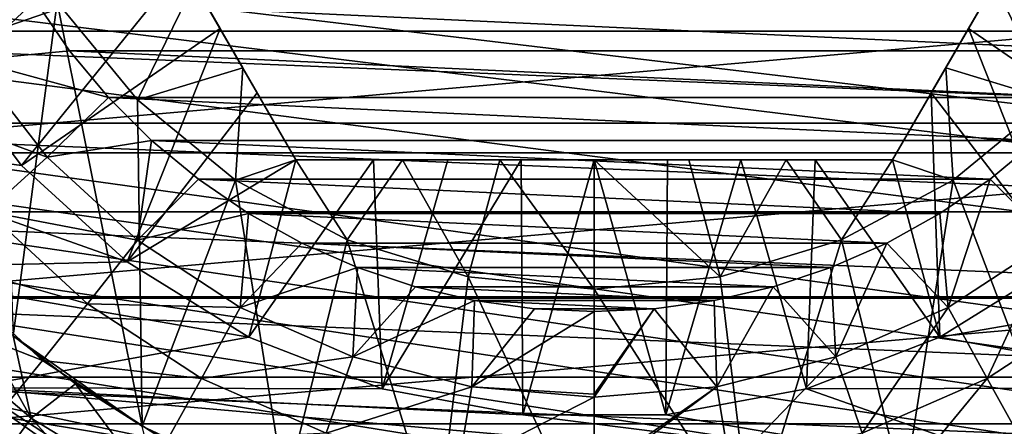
# Model space of a CAD drawing. Header units: metres. Extents: x -109 to 109, y -63 to 140.
# Tile 266 of 480: x -4.45 to 3.17, y 23.94 to 27.09. Entities that reach past the tile are written whole.
import ezdxf

# ---------------------------------------------------------------- set-up
doc = ezdxf.new("R2010")
doc.units = ezdxf.units.M
doc.layers.add('solid_502308_SW0001', color=7, linetype='CONTINUOUS')

msp = doc.modelspace()

# ---------------------------------------------------------------- linework, layer by layer
at = {"layer": 'solid_502308_SW0001'}
for points in [[(69.468643, 21.833605, 17.799309), (76.5, 35.943851, 18.161783), (-76.5, 35.943851, 18.161783)], [(67.435486, 21.949877, 17.802296), (69.468643, 21.833605, 17.799309), (-76.5, 35.943851, 18.161783)], [(40.900002, 21.949877, 17.802296), (67.435486, 21.949877, 17.802296), (-76.5, 35.943851, 18.161783)], [(38.606739, 21.79129, 17.798223), (40.900002, 21.949877, 17.802296), (-76.5, 35.943851, 18.161783)], [(36.353371, 21.317671, 17.786057), (38.606739, 21.79129, 17.798223), (-76.5, 35.943851, 18.161783)], [(34.18816, 20.53858, 17.766043), (36.353371, 21.317671, 17.786057), (-76.5, 35.943851, 18.161783)], [(31.215277, 20.53858, 17.766043), (34.18816, 20.53858, 17.766043), (-76.5, 35.943851, 18.161783)], [(28.242392, 20.53858, 17.766043), (31.215277, 20.53858, 17.766043), (-76.5, 35.943851, 18.161783)], [(25.269508, 20.53858, 17.766043), (28.242392, 20.53858, 17.766043), (-76.5, 35.943851, 18.161783)], [(22.296625, 20.53858, 17.766043), (25.269508, 20.53858, 17.766043), (-76.5, 35.943851, 18.161783)], [(19.323742, 20.53858, 17.766043), (22.296625, 20.53858, 17.766043), (-76.5, 35.943851, 18.161783)], [(16.350859, 20.53858, 17.766043), (19.323742, 20.53858, 17.766043), (-76.5, 35.943851, 18.161783)], [(13.377975, 20.53858, 17.766043), (16.350859, 20.53858, 17.766043), (-76.5, 35.943851, 18.161783)], [(10.405092, 20.53858, 17.766043), (13.377975, 20.53858, 17.766043), (-76.5, 35.943851, 18.161783)], [(7.432209, 20.53858, 17.766043), (10.405092, 20.53858, 17.766043), (-76.5, 35.943851, 18.161783)], [(4.459325, 20.53858, 17.766043), (7.432209, 20.53858, 17.766043), (-76.5, 35.943851, 18.161783)], [(1.486442, 20.53858, 17.766043), (4.459325, 20.53858, 17.766043), (-76.5, 35.943851, 18.161783)], [(-1.486442, 20.53858, 17.766043), (1.486442, 20.53858, 17.766043), (-76.5, 35.943851, 18.161783)], [(-4.459325, 20.53858, 17.766043), (-1.486442, 20.53858, 17.766043), (-76.5, 35.943851, 18.161783)], [(-4.157349, 27.222189, -10.238144), (-4.619348, 28.086493, -10.238144), (-4.499563, 24.637733, -10.238144)], [(-3.464102, 28, -17.583462), (-5.101369, 26.841547, -18.738144), (-5.594789, 27.832478, -18.738144)], [(-3.180946, 27.50956, -17.606489), (-5.101369, 26.841547, -18.738144), (-3.464102, 28, -17.583462)], [(-2.309401, 26, -17.94071), (-3.464102, 28, -11.238148), (-3.098555, 27.366856, -11.171886)], [(-2.897104, 27.017931, -17.674431), (-3.180946, 27.50956, -17.606489), (-3.464102, 28, -11.238148)], [(-2.609124, 26.519136, -17.785604), (-2.897104, 27.017931, -17.674431), (-3.464102, 28, -11.238148)], [(-2.309401, 26, -17.94071), (-2.609124, 26.519136, -17.785604), (-3.464102, 28, -11.238148)], [(3.464102, 28, -17.583462), (2.309401, 26, -10.619342), (2.721175, 26.713213, -10.97111)], [(3.464102, 28, -17.583462), (3.180946, 27.50956, -17.606489), (2.309401, 26, -10.619342)], [(3.464102, 28, -17.583462), (2.721175, 26.713213, -10.97111), (3.098555, 27.366856, -11.171886)], [(8.748788, 26.996489, -35.238144), (-8.748788, 26.996489, -35.238144), (-8.966891, 27.729097, -35.238144)], [(8.966891, 27.729097, -35.238144), (8.748788, 26.996489, -35.238144), (-8.966891, 27.729097, -35.238144)], [(-4.328038, 27.234211, 14.536922), (-4.819778, 26.772858, 14.450707), (-5.272124, 27.609037, 14.472187)], [(-3.180946, 27.50956, -17.606489), (-4.434119, 25.957899, -18.738144), (-5.101369, 26.841547, -18.738144)], [(-2.897104, 27.017931, -17.674431), (-4.434119, 25.957899, -18.738144), (-3.180946, 27.50956, -17.606489)], [(3.180946, 27.50956, -17.606489), (2.897104, 27.017931, -17.674431), (2.309401, 26, -10.619342)], [(3.180946, 27.50956, -17.606489), (4.434119, 25.957899, -18.738144), (2.897104, 27.017931, -17.674431)], [(-3.098555, 27.366856, -11.171886), (-4.157349, 27.222189, -10.238144), (-3.535643, 26.464594, -10.238144)], [(-2.721175, 26.713213, -10.97111), (-3.098555, 27.366856, -11.171886), (-3.535643, 26.464594, -10.238144)], [(-2.309401, 26, -17.94071), (-3.098555, 27.366856, -11.171886), (-2.721175, 26.713213, -10.97111)], [(3.098555, 27.366856, -11.171886), (2.721175, 26.713213, -10.97111), (3.535643, 26.464594, -10.238144)], [(3.098555, 27.366856, -11.171886), (3.535643, 26.464594, -10.238144), (4.157349, 27.222189, -10.238144)], [(7.411469, 27.30234, -35.100304), (-7.411469, 27.30234, -35.100304), (-6.830436, 26.056356, -35.100304)], [(7.411469, 27.30234, -35.100304), (-6.830436, 26.056356, -35.100304), (6.830436, 26.056356, -35.100304)], [(-4.328038, 27.234211, 14.536922), (-4.061522, 26.845785, 14.526944), (-4.819778, 26.772858, 14.450707)], [(-4.157349, 27.222189, -10.238144), (-4.499563, 24.637733, -10.238144), (-3.499878, 23.937757, -10.238144)], [(-4.328038, 27.234211, 14.536922), (4.328038, 27.234211, 14.536922), (4.061522, 26.845785, 14.526944)], [(-4.328038, 27.234211, 14.536922), (4.061522, 26.845785, 14.526944), (-4.061522, 26.845785, 14.526944)], [(-3.535643, 26.464594, -10.238144), (-4.157349, 27.222189, -10.238144), (-3.499878, 23.937757, -10.238144)], [(8.470903, 26.28437, -35.238144), (-8.470903, 26.28437, -35.238144), (-8.748788, 26.996489, -35.238144)], [(8.748788, 26.996489, -35.238144), (8.470903, 26.28437, -35.238144), (-8.748788, 26.996489, -35.238144)], [(-2.897104, 27.017931, -17.674431), (-3.615648, 25.211786, -18.738144), (-4.434119, 25.957899, -18.738144)], [(-2.609124, 26.519136, -17.785604), (-3.615648, 25.211786, -18.738144), (-2.897104, 27.017931, -17.674431)], [(2.897104, 27.017931, -17.674431), (2.609124, 26.519136, -17.785604), (2.309401, 26, -10.619342)], [(2.897104, 27.017931, -17.674431), (3.615648, 25.211786, -18.738144), (2.609124, 26.519136, -17.785604)], [(2.897104, 27.017931, -17.674431), (4.434119, 25.957899, -18.738144), (3.615648, 25.211786, -18.738144)], [(-5.101369, 26.841547, -18.738144), (-4.434119, 25.957899, -18.738144), (-6.516901, 26.237637, -18.738144)], [(-4.061522, 26.845785, 14.526944), (-3.76022, 26.483658, 14.517642), (-4.819778, 26.772858, 14.450707)], [(-4.061522, 26.845785, 14.526944), (4.061522, 26.845785, 14.526944), (3.76022, 26.483658, 14.517642)], [(-4.061522, 26.845785, 14.526944), (3.76022, 26.483658, 14.517642), (-3.76022, 26.483658, 14.517642)], [(-4.819778, 26.772858, 14.450707), (-4.235967, 26.022446, 14.43143), (-5.348492, 26.433435, 14.222293)], [(-3.76022, 26.483658, 14.517642), (-4.235967, 26.022446, 14.43143), (-4.819778, 26.772858, 14.450707)], [(-2.721175, 26.713213, -10.97111), (-3.535643, 26.464594, -10.238144), (-2.777862, 25.842659, -10.238144)], [(-2.309401, 26, -10.619342), (-2.721175, 26.713213, -10.97111), (-2.777862, 25.842659, -10.238144)], [(-2.309401, 26, -17.94071), (-2.721175, 26.713213, -10.97111), (-2.309401, 26, -10.619342)], [(2.721175, 26.713213, -10.97111), (2.309401, 26, -10.619342), (2.777862, 25.842659, -10.238144)], [(2.721175, 26.713213, -10.97111), (2.777862, 25.842659, -10.238144), (3.535643, 26.464594, -10.238144)], [(-3.76022, 26.483658, 14.517642), (-3.426841, 26.150978, 14.509095), (-4.235967, 26.022446, 14.43143)], [(-3.76022, 26.483658, 14.517642), (3.76022, 26.483658, 14.517642), (3.426841, 26.150978, 14.509095)], [(-3.76022, 26.483658, 14.517642), (3.426841, 26.150978, 14.509095), (-3.426841, 26.150978, 14.509095)], [(-2.309401, 26, -17.94071), (-3.615648, 25.211786, -18.738144), (-2.609124, 26.519136, -17.785604)], [(-2.777862, 25.842659, -10.238144), (-3.535643, 26.464594, -10.238144), (-3.499878, 23.937757, -10.238144)], [(2.609124, 26.519136, -17.785604), (2.309401, 26, -17.94071), (2.309401, 26, -10.619342)], [(2.609124, 26.519136, -17.785604), (2.674397, 24.629026, -18.738144), (2.309401, 26, -17.94071)], [(2.609124, 26.519136, -17.785604), (3.615648, 25.211786, -18.738144), (2.674397, 24.629026, -18.738144)], [(3.535643, 26.464594, -10.238144), (2.777862, 25.842659, -10.238144), (3.499878, 23.937757, -10.238144)], [(-4.235967, 26.022446, 14.43143), (-4.700659, 25.600735, 14.200902), (-5.348492, 26.433435, 14.222293)], [(8.135121, 25.597492, -35.238144), (-8.135121, 25.597492, -35.238144), (-8.470903, 26.28437, -35.238144)], [(8.470903, 26.28437, -35.238144), (8.135121, 25.597492, -35.238144), (-8.470903, 26.28437, -35.238144)], [(-3.615648, 25.211786, -18.738144), (-5.764519, 25.163067, -18.738144), (-6.516901, 26.237637, -18.738144)], [(-4.434119, 25.957899, -18.738144), (-3.615648, 25.211786, -18.738144), (-6.516901, 26.237637, -18.738144)], [(-3.426841, 26.150978, 14.509095), (-3.536505, 25.378345, 14.414884), (-4.235967, 26.022446, 14.43143)], [(-3.426841, 26.150978, 14.509095), (-3.064386, 25.85066, 14.501381), (-3.536505, 25.378345, 14.414884)], [(-3.426841, 26.150978, 14.509095), (3.426841, 26.150978, 14.509095), (3.064386, 25.85066, 14.501381)], [(-3.426841, 26.150978, 14.509095), (3.064386, 25.85066, 14.501381), (-3.064386, 25.85066, 14.501381)], [(3.536505, 25.378345, 14.414884), (3.064386, 25.85066, 14.501381), (3.426841, 26.150978, 14.509095)], [(6.830436, 26.056356, -35.100304), (-6.830436, 26.056356, -35.100304), (-6.041889, 24.930216, -35.100304)], [(6.830436, 26.056356, -35.100304), (-6.041889, 24.930216, -35.100304), (6.041889, 24.930216, -35.100304)], [(-4.235967, 26.022446, 14.43143), (-3.536505, 25.378345, 14.414884), (-4.700659, 25.600735, 14.200902)], [(-2.309401, 26, -17.94071), (-2.674397, 24.629026, -18.738144), (-3.615648, 25.211786, -18.738144)], [(-2.309401, 26, -10.619342), (-2.777862, 25.842659, -10.238144), (-1.91325, 25.380539, -10.238144)], [(-1.709955, 26, -17.785604), (-1.642053, 24.229078, -18.738144), (-2.674397, 24.629026, -18.738144)], [(-1.709955, 26, -17.785604), (-2.674397, 24.629026, -18.738144), (-2.309401, 26, -17.94071)], [(-1.485856, 26, -10.971109), (-2.309401, 26, -10.619342), (-1.91325, 25.380539, -10.238144)], [(0, 26, -17.583462), (-2.309401, 26, -10.619342), (-1.485856, 26, -10.971109)], [(-1.709955, 26, -17.785604), (-2.309401, 26, -17.94071), (-2.309401, 26, -10.619342)], [(-1.133996, 26, -17.674431), (-1.709955, 26, -17.785604), (-2.309401, 26, -10.619342)], [(-0.566311, 26, -17.606489), (-1.133996, 26, -17.674431), (-2.309401, 26, -10.619342)], [(0, 26, -17.583462), (-0.566311, 26, -17.606489), (-2.309401, 26, -10.619342)], [(-1.485856, 26, -10.971109), (-1.91325, 25.380539, -10.238144), (-0.975432, 25.096081, -10.238144)], [(-1.133996, 26, -17.674431), (-1.642053, 24.229078, -18.738144), (-1.709955, 26, -17.785604)], [(-0.566311, 26, -17.606489), (-0.553603, 24.025595, -18.738144), (-1.642053, 24.229078, -18.738144)], [(-0.566311, 26, -17.606489), (-1.642053, 24.229078, -18.738144), (-1.133996, 26, -17.674431)], [(-0.731095, 26, -11.171886), (-1.485856, 26, -10.971109), (-0.975432, 25.096081, -10.238144)], [(0, 26, -17.583462), (-1.485856, 26, -10.971109), (-0.731095, 26, -11.171886)], [(-0.731095, 26, -11.171886), (-0.975432, 25.096081, -10.238144), (0, 25.00001, -10.238144)], [(0, 26, -11.238148), (-0.731095, 26, -11.171886), (0, 25.00001, -10.238144)], [(0, 26, -17.583462), (-0.731095, 26, -11.171886), (0, 26, -11.238148)], [(0, 26, -17.583462), (-0.553603, 24.025595, -18.738144), (-0.566311, 26, -17.606489)], [(0, 26, -17.583462), (0.553603, 24.025595, -18.738144), (-0.553603, 24.025595, -18.738144)], [(0, 26, -11.238148), (0, 25.00001, -10.238144), (0.975432, 25.096081, -10.238144)], [(0.731094, 26, -11.171886), (0, 26, -11.238148), (0.975432, 25.096081, -10.238144)], [(2.309401, 26, -17.94071), (0, 26, -11.238148), (0.731094, 26, -11.171886)], [(0.566311, 26, -17.606489), (0, 26, -17.583462), (0, 26, -11.238148)], [(1.133996, 26, -17.674431), (0.566311, 26, -17.606489), (0, 26, -11.238148)], [(1.709955, 26, -17.785604), (1.133996, 26, -17.674431), (0, 26, -11.238148)], [(2.309401, 26, -17.94071), (1.709955, 26, -17.785604), (0, 26, -11.238148)], [(0.566311, 26, -17.606489), (0.553603, 24.025595, -18.738144), (0, 26, -17.583462)], [(1.133996, 26, -17.674431), (1.642053, 24.229078, -18.738144), (0.553603, 24.025595, -18.738144)], [(1.133996, 26, -17.674431), (0.553603, 24.025595, -18.738144), (0.566311, 26, -17.606489)], [(1.485856, 26, -10.971109), (0.731094, 26, -11.171886), (0.975432, 25.096081, -10.238144)], [(2.309401, 26, -17.94071), (0.731094, 26, -11.171886), (1.485856, 26, -10.971109)], [(1.485856, 26, -10.971109), (0.975432, 25.096081, -10.238144), (1.91325, 25.380539, -10.238144)], [(1.709955, 26, -17.785604), (1.642053, 24.229078, -18.738144), (1.133996, 26, -17.674431)], [(2.309401, 26, -10.619342), (1.485856, 26, -10.971109), (1.91325, 25.380539, -10.238144)], [(2.309401, 26, -17.94071), (1.485856, 26, -10.971109), (2.309401, 26, -10.619342)], [(1.709955, 26, -17.785604), (2.674397, 24.629026, -18.738144), (1.642053, 24.229078, -18.738144)], [(2.309401, 26, -17.94071), (2.674397, 24.629026, -18.738144), (1.709955, 26, -17.785604)], [(2.309401, 26, -10.619342), (1.91325, 25.380539, -10.238144), (2.777862, 25.842659, -10.238144)], [(-3.064386, 25.85066, 14.501381), (-2.675914, 25.585224, 14.494562), (-3.536505, 25.378345, 14.414884)], [(-2.777862, 25.842659, -10.238144), (-3.499878, 23.937757, -10.238144), (-2.394084, 23.42215, -10.238144)], [(-3.064386, 25.85066, 14.501381), (3.064386, 25.85066, 14.501381), (2.675914, 25.585224, 14.494562)], [(-3.064386, 25.85066, 14.501381), (2.675914, 25.585224, 14.494562), (-2.675914, 25.585224, 14.494562)], [(-1.91325, 25.380539, -10.238144), (-2.777862, 25.842659, -10.238144), (-2.394084, 23.42215, -10.238144)], [(2.777862, 25.842659, -10.238144), (1.91325, 25.380539, -10.238144), (2.394084, 23.42215, -10.238144)], [(2.777862, 25.842659, -10.238144), (2.394084, 23.42215, -10.238144), (3.499878, 23.937757, -10.238144)], [(2.740493, 24.85817, 14.401522), (2.675914, 25.585224, 14.494562), (3.064386, 25.85066, 14.501381)], [(3.536505, 25.378345, 14.414884), (2.740493, 24.85817, 14.401522), (3.064386, 25.85066, 14.501381)], [(7.743855, 24.940842, -35.238144), (-7.743855, 24.940842, -35.238144), (-8.135121, 25.597492, -35.238144)], [(8.135121, 25.597492, -35.238144), (7.743855, 24.940842, -35.238144), (-8.135121, 25.597492, -35.238144)], [(-4.700659, 25.600735, 14.200902), (-3.924483, 24.885992, 14.182542), (-5.11802, 25.226002, 13.83716)], [(-3.536505, 25.378345, 14.414884), (-3.924483, 24.885992, 14.182542), (-4.700659, 25.600735, 14.200902)], [(-2.675914, 25.585224, 14.494562), (-2.740493, 24.85817, 14.401522), (-3.536505, 25.378345, 14.414884)], [(-2.675914, 25.585224, 14.494562), (-2.26421, 25.356567, 14.488688), (-2.740493, 24.85817, 14.401522)], [(-2.675914, 25.585224, 14.494562), (2.675914, 25.585224, 14.494562), (2.26421, 25.356567, 14.488688)], [(-2.675914, 25.585224, 14.494562), (2.26421, 25.356567, 14.488688), (-2.26421, 25.356567, 14.488688)], [(2.740493, 24.85817, 14.401522), (2.26421, 25.356567, 14.488688), (2.675914, 25.585224, 14.494562)], [(-3.536505, 25.378345, 14.414884), (-2.740493, 24.85817, 14.401522), (-3.924483, 24.885992, 14.182542)], [(-2.26421, 25.356567, 14.488688), (-1.832421, 25.166666, 14.483809), (-2.740493, 24.85817, 14.401522)], [(-1.91325, 25.380539, -10.238144), (-2.394084, 23.42215, -10.238144), (-1.215629, 23.106373, -10.238144)], [(-2.26421, 25.356567, 14.488688), (2.26421, 25.356567, 14.488688), (1.832421, 25.166666, 14.483809)], [(-2.26421, 25.356567, 14.488688), (1.832421, 25.166666, 14.483809), (-1.832421, 25.166666, 14.483809)], [(-0.975432, 25.096081, -10.238144), (-1.91325, 25.380539, -10.238144), (-1.215629, 23.106373, -10.238144)], [(1.91325, 25.380539, -10.238144), (0.975432, 25.096081, -10.238144), (1.215629, 23.106373, -10.238144)], [(1.91325, 25.380539, -10.238144), (1.215629, 23.106373, -10.238144), (2.394084, 23.42215, -10.238144)], [(1.86968, 24.476061, 14.391706), (1.832421, 25.166666, 14.483809), (2.26421, 25.356567, 14.488688)], [(2.740493, 24.85817, 14.401522), (1.86968, 24.476061, 14.391706), (2.26421, 25.356567, 14.488688)], [(3.041157, 24.30876, 14.167713), (2.740493, 24.85817, 14.401522), (3.536505, 25.378345, 14.414884)], [(3.924483, 24.885992, 14.182542), (3.041157, 24.30876, 14.167713), (3.536505, 25.378345, 14.414884)], [(-3.615648, 25.211786, -18.738144), (-2.674397, 24.629026, -18.738144), (-5.764519, 25.163067, -18.738144)], [(-2.674397, 24.629026, -18.738144), (-4.836858, 24.23542, -18.738144), (-5.764519, 25.163067, -18.738144)], [(-5.11802, 25.226002, 13.83716), (-4.272944, 24.447815, 13.817169), (-5.467323, 24.916857, 13.358266)], [(-3.924483, 24.885992, 14.182542), (-4.272944, 24.447815, 13.817169), (-5.11802, 25.226002, 13.83716)], [(-1.832421, 25.166666, 14.483809), (-1.86968, 24.476061, 14.391706), (-2.740493, 24.85817, 14.401522)], [(-1.832421, 25.166666, 14.483809), (-1.385035, 25.017569, 14.47998), (-1.86968, 24.476061, 14.391706)], [(-1.832421, 25.166666, 14.483809), (1.832421, 25.166666, 14.483809), (1.385035, 25.017569, 14.47998)], [(-1.832421, 25.166666, 14.483809), (1.385035, 25.017569, 14.47998), (-1.385035, 25.017569, 14.47998)], [(1.86968, 24.476061, 14.391706), (1.385035, 25.017569, 14.47998), (1.832421, 25.166666, 14.483809)], [(2.674397, 24.629026, -18.738144), (3.615648, 25.211786, -18.738144), (5.764519, 25.163067, -18.738144)], [(2.674397, 24.629026, -18.738144), (5.764519, 25.163067, -18.738144), (4.836858, 24.23542, -18.738144)], [(-0.975432, 25.096081, -10.238144), (-1.215629, 23.106373, -10.238144), (0, 23, -10.238144)], [(0, 25.00001, -10.238144), (-0.975432, 25.096081, -10.238144), (0, 23, -10.238144)], [(0.975432, 25.096081, -10.238144), (0, 25.00001, -10.238144), (1.215629, 23.106373, -10.238144)], [(-4.949649, 25.050154, -9.146836), (-5.244442, 24.755558, -8.789615), (-4.359463, 23.999714, -8.789615)], [(-4.499505, 24.637682, -9.146836), (-4.949649, 25.050154, -9.146836), (-4.359463, 23.999714, -8.789615)], [(-1.385035, 25.017569, 14.47998), (-0.927042, 24.910673, 14.477234), (-1.86968, 24.476061, 14.391706)], [(-1.385035, 25.017569, 14.47998), (1.385035, 25.017569, 14.47998), (0.927042, 24.910673, 14.477234)], [(-1.385035, 25.017569, 14.47998), (0.927042, 24.910673, 14.477234), (-0.927042, 24.910673, 14.477234)], [(0.947785, 24.242521, 14.385706), (0.927042, 24.910673, 14.477234), (1.385035, 25.017569, 14.47998)], [(1.86968, 24.476061, 14.391706), (0.947785, 24.242521, 14.385706), (1.385035, 25.017569, 14.47998)], [(7.299671, 24.318701, -35.238144), (-7.299671, 24.318701, -35.238144), (-7.743855, 24.940842, -35.238144)], [(7.743855, 24.940842, -35.238144), (7.299671, 24.318701, -35.238144), (-7.743855, 24.940842, -35.238144)], [(6.041889, 24.930216, -35.100304), (-6.041889, 24.930216, -35.100304), (-5.069784, 23.958111, -35.100304)], [(6.041889, 24.930216, -35.100304), (-5.069784, 23.958111, -35.100304), (5.069784, 23.958111, -35.100304)], [(0, 25.00001, -10.238144), (0, 23, -10.238144), (1.215629, 23.106373, -10.238144)], [(-4.272944, 24.447815, 13.817169), (-4.564583, 24.085569, 13.336911), (-5.467323, 24.916857, 13.358266)], [(-3.924483, 24.885992, 14.182542), (-3.041157, 24.30876, 14.167713), (-4.272944, 24.447815, 13.817169)], [(-2.740493, 24.85817, 14.401522), (-3.041157, 24.30876, 14.167713), (-3.924483, 24.885992, 14.182542)], [(-2.740493, 24.85817, 14.401522), (-1.86968, 24.476061, 14.391706), (-3.041157, 24.30876, 14.167713)], [(-0.927042, 24.910673, 14.477234), (-0.947785, 24.242521, 14.385706), (-1.86968, 24.476061, 14.391706)], [(-0.927042, 24.910673, 14.477234), (-0.463759, 24.846664, 14.47559), (-0.947785, 24.242521, 14.385706)], [(-0.927042, 24.910673, 14.477234), (0.927042, 24.910673, 14.477234), (0.463759, 24.846664, 14.47559)], [(-0.927042, 24.910673, 14.477234), (0.463759, 24.846664, 14.47559), (-0.463759, 24.846664, 14.47559)], [(0.947785, 24.242521, 14.385706), (0.463759, 24.846664, 14.47559), (0.927042, 24.910673, 14.477234)], [(2.074813, 23.884731, 14.15682), (1.86968, 24.476061, 14.391706), (2.740493, 24.85817, 14.401522)], [(3.041157, 24.30876, 14.167713), (2.074813, 23.884731, 14.15682), (2.740493, 24.85817, 14.401522)], [(3.311197, 23.819334, 13.801024), (3.041157, 24.30876, 14.167713), (3.924483, 24.885992, 14.182542)], [(-0.463759, 24.846664, 14.47559), (0, 24.825579, 14.475048), (-0.947785, 24.242521, 14.385706)], [(-0.947785, 24.242521, 14.385706), (0, 24.825579, 14.475048), (0, 24.18536, 14.389031)], [(-0.463759, 24.846664, 14.47559), (0.463759, 24.846664, 14.47559), (0, 24.825579, 14.475048)], [(0, 24.18536, 14.389031), (0, 24.825579, 14.475048), (0.463759, 24.846664, 14.47559)], [(0, 24.164003, 14.383689), (0, 24.18536, 14.389031), (0.463759, 24.846664, 14.47559)], [(0.947785, 24.242521, 14.385706), (0, 24.164003, 14.383689), (0.463759, 24.846664, 14.47559)], [(-4.56279, 23.719858, -8.360602), (-4.359463, 23.999714, -8.789615), (-5.244442, 24.755558, -8.789615)], [(-2.674397, 24.629026, -18.738144), (-1.642053, 24.229078, -18.738144), (-4.836858, 24.23542, -18.738144)], [(-4.499563, 24.637733, -10.238144), (-4.499505, 24.637682, -9.146836), (-4.015148, 24.266014, -9.146836)], [(-3.499878, 23.937757, -10.238144), (-4.499563, 24.637733, -10.238144), (-4.015148, 24.266014, -9.146836)], [(-4.015148, 24.266014, -9.146836), (-4.499505, 24.637682, -9.146836), (-4.359463, 23.999714, -8.789615)], [(1.642053, 24.229078, -18.738144), (2.674397, 24.629026, -18.738144), (4.836858, 24.23542, -18.738144)], [(-1.86968, 24.476061, 14.391706), (-2.074813, 23.884731, 14.15682), (-3.041157, 24.30876, 14.167713)], [(-1.86968, 24.476061, 14.391706), (-0.947785, 24.242521, 14.385706), (-2.074813, 23.884731, 14.15682)], [(1.051774, 23.62557, 14.150163), (0.947785, 24.242521, 14.385706), (1.86968, 24.476061, 14.391706)], [(2.074813, 23.884731, 14.15682), (1.051774, 23.62557, 14.150163), (1.86968, 24.476061, 14.391706)], [(-4.272944, 24.447815, 13.817169), (-3.311197, 23.819334, 13.801024), (-4.564583, 24.085569, 13.336911)], [(-3.041157, 24.30876, 14.167713), (-3.311197, 23.819334, 13.801024), (-4.272944, 24.447815, 13.817169)], [(6.805398, 23.735092, -35.238144), (-6.805398, 23.735092, -35.238144), (-7.299671, 24.318701, -35.238144)], [(7.299671, 24.318701, -35.238144), (6.805398, 23.735092, -35.238144), (-7.299671, 24.318701, -35.238144)], [(-4.015148, 24.266014, -9.146836), (-4.359463, 23.999714, -8.789615), (-3.367139, 23.391617, -8.789615)], [(-3.49967, 23.937632, -9.146836), (-4.015148, 24.266014, -9.146836), (-3.367139, 23.391617, -8.789615)], [(-3.499878, 23.937757, -10.238144), (-4.015148, 24.266014, -9.146836), (-3.49967, 23.937632, -9.146836)], [(-3.041157, 24.30876, 14.167713), (-2.074813, 23.884731, 14.15682), (-3.311197, 23.819334, 13.801024)], [(-0.947785, 24.242521, 14.385706), (-1.051774, 23.62557, 14.150163), (-2.074813, 23.884731, 14.15682)], [(-0.947785, 24.242521, 14.385706), (0, 24.164003, 14.383689), (-1.051774, 23.62557, 14.150163)], [(-0.947785, 24.242521, 14.385706), (0, 24.18536, 14.389031), (0, 24.164003, 14.383689)], [(0, 23.578384, 14.167947), (0, 24.164003, 14.383689), (0.947785, 24.242521, 14.385706)], [(0, 23.538437, 14.147924), (0, 23.578384, 14.167947), (0.947785, 24.242521, 14.385706)], [(1.051774, 23.62557, 14.150163), (0, 23.538437, 14.147924), (0.947785, 24.242521, 14.385706)], [(2.259052, 23.357658, 13.789165), (2.074813, 23.884731, 14.15682), (3.041157, 24.30876, 14.167713)], [(3.311197, 23.819334, 13.801024), (2.259052, 23.357658, 13.789165), (3.041157, 24.30876, 14.167713)], [(-5.069784, 23.958111, -35.100304), (-4.836948, 24.235491, -34.73814), (-3.762579, 23.483204, -34.73814)], [(-4.836948, 24.235491, -34.73814), (-4.836858, 24.23542, -18.738144), (-3.762486, 23.483162, -18.738144)], [(-3.762579, 23.483204, -34.73814), (-4.836948, 24.235491, -34.73814), (-3.762486, 23.483162, -18.738144)], [(3.762486, 23.483162, -18.738144), (-3.762486, 23.483162, -18.738144), (-4.836858, 24.23542, -18.738144)], [(-0.553603, 24.025595, -18.738144), (3.762486, 23.483162, -18.738144), (-4.836858, 24.23542, -18.738144)], [(-1.642053, 24.229078, -18.738144), (-0.553603, 24.025595, -18.738144), (-4.836858, 24.23542, -18.738144)], [(-1.051774, 23.62557, 14.150163), (0, 24.164003, 14.383689), (0, 23.578384, 14.167947)], [(0.553603, 24.025595, -18.738144), (1.642053, 24.229078, -18.738144), (3.762486, 23.483162, -18.738144)], [(1.642053, 24.229078, -18.738144), (4.836858, 24.23542, -18.738144), (3.762486, 23.483162, -18.738144)], [(-4.564583, 24.085569, 13.336911), (-3.537202, 23.4142, 13.319665), (-4.784918, 23.817245, 12.765615)], [(-3.311197, 23.819334, 13.801024), (-3.537202, 23.4142, 13.319665), (-4.564583, 24.085569, 13.336911)], [(-0.553603, 24.025595, -18.738144), (0.553603, 24.025595, -18.738144), (3.762486, 23.483162, -18.738144)], [(-3.943643, 23.169563, -35.100304), (-5.069784, 23.958111, -35.100304), (-3.762579, 23.483204, -34.73814)], [(5.069784, 23.958111, -35.100304), (-5.069784, 23.958111, -35.100304), (-3.943643, 23.169563, -35.100304)], [(-4.56279, 23.719858, -8.360602), (-3.524184, 23.083401, -8.360602), (-4.359463, 23.999714, -8.789615)], [(-3.524184, 23.083401, -8.360602), (-3.367139, 23.391617, -8.789615), (-4.359463, 23.999714, -8.789615)], [(5.069784, 23.958111, -35.100304), (-3.943643, 23.169563, -35.100304), (3.943643, 23.169563, -35.100304)], [(-3.499878, 23.937757, -10.238144), (-3.49967, 23.937632, -9.146836), (-2.958617, 23.655981, -9.146836)], [(-2.394084, 23.42215, -10.238144), (-3.499878, 23.937757, -10.238144), (-2.958617, 23.655981, -9.146836)], [(3.499878, 23.937757, -10.238144), (2.394084, 23.42215, -10.238144), (3.49967, 23.937632, -9.146836)]]:
    msp.add_3dface(points, dxfattribs=at)

doc.saveas('drawing.dxf')
